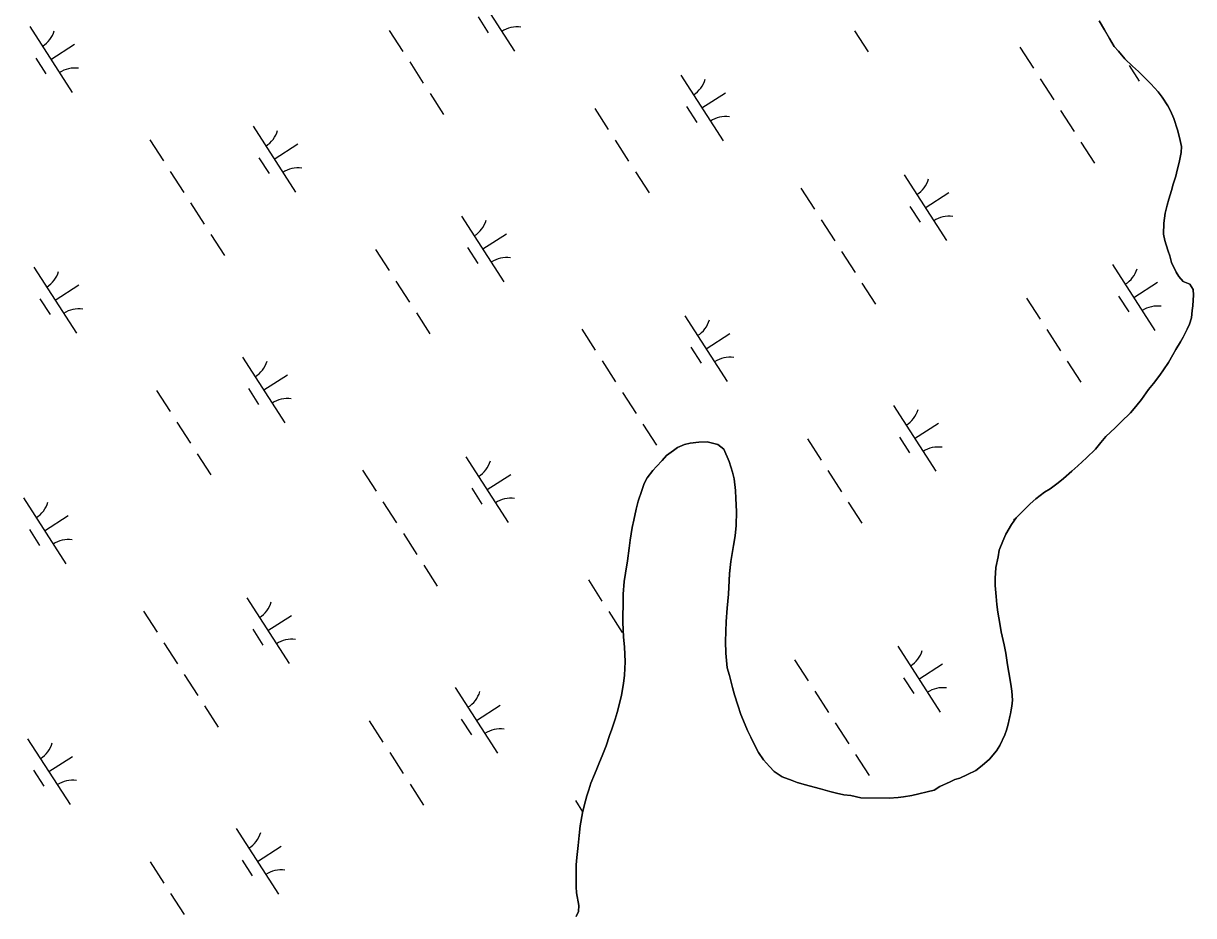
# Model space of a CAD drawing. Extents: x 3937982 to 3958556, y 219448 to 241894.
# Drawn here: x 3953602 to 3954349, y 227398 to 227968 of the extents above; entities that cross this region are included whole.
import ezdxf

# ---------------------------------------------------------------- set-up
doc = ezdxf.new("R2010")
doc.units = 0
doc.layers.add('V-TOPO-SHOR', color=7, linetype='Continuous')
doc.layers.add('V-WETL-SWMP', color=7, linetype='Continuous')

msp = doc.modelspace()

# ---------------------------------------------------------------- linework, layer by layer
at = {"layer": 'V-TOPO-SHOR'}
for points in [[(3954337.237, 227870.725), (3954338.191, 227874.421), (3954339.53, 227879.48), (3954340.669, 227885.898), (3954340.847, 227889.591), (3954339.655, 227895.418), (3954338.47, 227900.269), (3954336.106, 227907.452), (3954333.948, 227912.299), (3954332.184, 227915.596), (3954328.662, 227921.024), (3954325.926, 227924.509), (3954321.434, 227929.543), (3954318.508, 227932.445), (3954313.433, 227937.477), (3954309.724, 227940.959), (3954304.845, 227945.602), (3954300.743, 227950.443), (3954298.009, 227953.542), (3954294.878, 227958.58), (3954291.744, 227964.202), (3954288.416, 227969.823)], [(3954224.973, 227584.941), (3954223.775, 227592.32), (3954222.977, 227597.176), (3954222.565, 227602.228), (3954221.953, 227609.22), (3954221.934, 227613.691), (3954222.487, 227620.689), (3954223.818, 227627.496), (3954224.576, 227631.776), (3954226.882, 227637.615), (3954228.807, 227642.094), (3954232.473, 227648.328), (3954235.371, 227652.422), (3954240.594, 227657.886), (3954244.272, 227661.403), (3954247.95, 227664.721), (3954253.568, 227668.827), (3954257.057, 227670.979), (3954262.288, 227674.889), (3954265.579, 227677.623), (3954270.808, 227682.311), (3954274.678, 227685.633), (3954280.292, 227690.71), (3954286.098, 227696.37), (3954289.385, 227700.661), (3954292.672, 227704.368), (3954298.478, 227710.028), (3954302.349, 227713.737), (3954308.35, 227719.593), (3954311.829, 227723.691), (3954315.309, 227727.979), (3954319.945, 227734.414), (3954323.038, 227738.313), (3954327.097, 227743.579), (3954329.413, 227747.087), (3954332.696, 227751.767), (3954335.398, 227756.637), (3954337.327, 227759.948), (3954340.221, 227764.819), (3954341.955, 227767.936), (3954344.46, 227773), (3954346.002, 227776.115), (3954347.346, 227780.203), (3954347.712, 227784.869), (3954348.089, 227787.979), (3954348.267, 227791.48), (3954348.644, 227794.59), (3954348.431, 227798.283), (3954346.281, 227801.771), (3954341.996, 227803.501), (3954339.262, 227806.6), (3954337.501, 227809.313), (3954334.56, 227815.519), (3954333.374, 227819.789), (3954332.391, 227822.699), (3954331.207, 227826.777), (3954330.222, 227829.687), (3954329.428, 227833.57), (3954329.591, 227840.763), (3954330.538, 227846.984), (3954331.68, 227852.238), (3954332.829, 227855.934), (3954334.556, 227861.578), (3954335.705, 227865.472), (3954337.237, 227870.725)], [(3953984.512, 227598.089), (3953984.487, 227603.725), (3953985.228, 227611.89), (3953985.984, 227617.141), (3953987.309, 227625.114), (3953988.247, 227633.087), (3953989.003, 227638.336), (3953990.328, 227646.311), (3953991.278, 227650.981), (3953992.804, 227657.983), (3953994.141, 227663.041), (3953996.443, 227670.047), (3953997.979, 227674.524), (3953999.909, 227678.031), (3954003.386, 227682.71), (3954005.706, 227685.248), (3954009.383, 227689.149), (3954012.09, 227692.27), (3954016.546, 227695.594), (3954019.258, 227697.355), (3954023.721, 227699.317), (3954027.214, 227700.11), (3954032.849, 227700.913), (3954038.096, 227700.933), (3954044.903, 227699.41), (3954048.805, 227696.315), (3954052.141, 227688.557), (3954054.307, 227681.764), (3954055.299, 227677.299), (3954056.302, 227669.918), (3954056.519, 227664.866), (3954056.943, 227656.51), (3954056.593, 227647.569), (3954056.038, 227640.96), (3954054.899, 227634.736), (3954053.195, 227624.623), (3954052.452, 227616.844), (3954051.729, 227603.821), (3954050.797, 227594.878), (3954050.25, 227586.323), (3954049.919, 227573.494), (3954049.949, 227566.109), (3954050.961, 227556.787), (3954052.343, 227551.739), (3954054.32, 227544.167), (3954055.506, 227539.51), (3954057.672, 227532.909), (3954059.643, 227526.894), (3954061.213, 227522.821), (3954063.767, 227516.611), (3954065.924, 227512.345), (3954068.865, 227506.332), (3954070.825, 227502.648), (3954074.149, 227497.999), (3954077.859, 227493.739), (3954080.983, 227490.448), (3954086.049, 227487.167), (3954092.474, 227484.863), (3954095.589, 227483.516), (3954100.842, 227481.984), (3954106.484, 227480.454), (3954110.376, 227479.499), (3954116.409, 227477.775), (3954120.689, 227476.628), (3954125.359, 227475.676)], [(3953954.476, 227397.977), (3953956.016, 227401.094), (3953956.194, 227404.981), (3953954.797, 227413.138), (3953954.588, 227416.829), (3953954.574, 227420.327), (3953954.549, 227425.576), (3953954.527, 227431.015), (3953954.896, 227435.683), (3953955.833, 227443.266), (3953956.389, 227449.681), (3953957.14, 227455.904), (3953958.465, 227464.072), (3953959.612, 227468.547), (3953961.332, 227474.967), (3953962.481, 227478.86), (3953963.825, 227483.141), (3953966.133, 227488.593), (3953967.673, 227492.291), (3953969.401, 227496.576), (3953971.134, 227500.469), (3953973.633, 227506.894), (3953975.742, 227513.511), (3953977.28, 227517.598), (3953979.39, 227524.021), (3953980.731, 227528.109), (3953982.453, 227534.724), (3953983.406, 227539.197), (3953984.733, 227546.782), (3953985.294, 227552.031), (3953985.839, 227560.586), (3953985.411, 227570.107), (3953984.8, 227576.323), (3953984.37, 227585.844), (3953984.356, 227588.955), (3953984.512, 227598.089)], [(3954125.359, 227475.676), (3954129.83, 227475.113), (3954136.25, 227473.779), (3954154.326, 227473.468), (3954159.96, 227473.884), (3954163.456, 227474.285), (3954168.699, 227475.281), (3954183.065, 227478.648), (3954186.553, 227480.995), (3954193.342, 227483.937), (3954196.252, 227485.312), (3954199.357, 227486.297), (3954204.207, 227488.65), (3954209.636, 227491.2), (3954213.703, 227494.327), (3954218.35, 227498.427), (3954222.798, 227503.695), (3954224.92, 227507.203), (3954228.197, 227513.824), (3954229.153, 227516.939), (3954230.114, 227519.857), (3954231.83, 227527.443), (3954232.586, 227532.305), (3954232.959, 227536), (3954232.545, 227541.828), (3954231.943, 227546.295), (3954230.745, 227553.676), (3954229.751, 227558.724), (3954228.748, 227566.105), (3954227.753, 227571.348), (3954225.772, 227579.696), (3954224.973, 227584.941)]]:
    msp.add_lwpolyline(points, dxfattribs=at)
at = {"layer": 'V-WETL-SWMP'}
for p, q in [((3953888.08, 227992.555), (3953915.142, 227950.512)), ((3953605.647, 227966.216), (3953632.709, 227924.172)), ((3953891.876, 227972.403), (3953898.371, 227962.312)), ((3953835.205, 227963.779), (3953843.865, 227950.325)), ((3954132.19, 227963.527), (3954140.85, 227950.073)), ((3953619.178, 227945.194), (3953634.314, 227954.936)), ((3954237.777, 227953.001), (3954246.437, 227939.547)), ((3953609.443, 227946.063), (3953615.938, 227935.973)), ((3953848.195, 227943.599), (3953856.855, 227930.145)), ((3954307.438, 227941.443), (3954313.933, 227931.353)), ((3954021.209, 227935.256), (3954048.271, 227893.213)), ((3954250.767, 227932.82), (3954259.427, 227919.366)), ((3953861.185, 227923.418), (3953869.845, 227909.964)), ((3954034.74, 227914.235), (3954049.876, 227923.977)), ((3953966.343, 227913.859), (3953975.003, 227900.405)), ((3954025.005, 227915.104), (3954031.5, 227905.014)), ((3954263.757, 227912.639), (3954272.417, 227899.185)), ((3953748.213, 227902.525), (3953775.275, 227860.482)), ((3953682.348, 227893.931), (3953691.008, 227880.477)), ((3953761.744, 227881.504), (3953776.879, 227891.246)), ((3953979.333, 227893.679), (3953987.993, 227880.225)), ((3954276.747, 227892.459), (3954285.407, 227879.005)), ((3953752.009, 227882.373), (3953758.504, 227872.283)), ((3953695.338, 227873.75), (3953703.998, 227860.296)), ((3953992.323, 227873.498), (3954000.983, 227860.044)), ((3954163.775, 227871.566), (3954190.837, 227829.523)), ((3954097.91, 227862.971), (3954106.57, 227849.517)), ((3954177.306, 227850.545), (3954192.442, 227860.287)), ((3953708.327, 227853.569), (3953716.987, 227840.115)), ((3954167.571, 227851.414), (3954174.066, 227841.323)), ((3953881.342, 227845.227), (3953908.404, 227803.184)), ((3954110.9, 227842.791), (3954119.56, 227829.337)), ((3953721.317, 227833.388), (3953729.977, 227819.934)), ((3953894.873, 227824.205), (3953910.009, 227833.948)), ((3953826.476, 227823.83), (3953835.136, 227810.376)), ((3953885.138, 227825.074), (3953891.633, 227814.984)), ((3954123.89, 227822.61), (3954132.55, 227809.156)), ((3953608.345, 227812.496), (3953635.408, 227770.453)), ((3954296.904, 227814.268), (3954323.967, 227772.224)), ((3953839.466, 227803.649), (3953848.126, 227790.195)), ((3954136.88, 227802.429), (3954145.54, 227788.975)), ((3954310.435, 227793.246), (3954325.571, 227802.988)), ((3953621.877, 227791.474), (3953637.012, 227801.217)), ((3954300.7, 227794.115), (3954307.195, 227784.025)), ((3953612.141, 227792.344), (3953618.636, 227782.253)), ((3954242.038, 227792.871), (3954250.698, 227779.417)), ((3953852.456, 227783.468), (3953861.116, 227770.014)), ((3954023.908, 227781.537), (3954050.97, 227739.493)), ((3953958.043, 227772.942), (3953966.703, 227759.488)), ((3954255.028, 227772.69), (3954263.688, 227759.236)), ((3954037.439, 227760.515), (3954052.574, 227770.258)), ((3954027.704, 227761.384), (3954034.199, 227751.294)), ((3953741.475, 227755.197), (3953768.537, 227713.154)), ((3953971.033, 227752.761), (3953979.693, 227739.307)), ((3954268.018, 227752.509), (3954276.678, 227739.055)), ((3953755.006, 227734.176), (3953770.141, 227743.918)), ((3953745.271, 227735.045), (3953751.766, 227724.955)), ((3953686.609, 227733.8), (3953695.269, 227720.346)), ((3953984.023, 227732.58), (3953992.683, 227719.126)), ((3954157.037, 227724.238), (3954184.099, 227682.195)), ((3953699.598, 227713.62), (3953708.258, 227700.166)), ((3953997.012, 227712.4), (3954005.672, 227698.946)), ((3954170.568, 227703.217), (3954185.704, 227712.959)), ((3954102.171, 227702.841), (3954110.831, 227689.387)), ((3954160.833, 227704.086), (3954167.328, 227693.995)), ((3953712.588, 227693.439), (3953721.248, 227679.985)), ((3953884.041, 227691.507), (3953911.103, 227649.464)), ((3953818.176, 227682.912), (3953826.835, 227669.458)), ((3954115.161, 227682.66), (3954123.821, 227669.206)), ((3953897.572, 227670.486), (3953912.707, 227680.228)), ((3953887.837, 227671.355), (3953894.331, 227661.264)), ((3953601.607, 227665.168), (3953628.67, 227623.125)), ((3953831.165, 227662.732), (3953839.825, 227649.278)), ((3954128.151, 227662.48), (3954136.811, 227649.026)), ((3953615.139, 227644.146), (3953630.274, 227653.889)), ((3954233.738, 227651.953), (3954234.357, 227650.991)), ((3953605.403, 227645.015), (3953611.898, 227634.925)), ((3953844.155, 227642.551), (3953852.815, 227629.097)), ((3953857.145, 227622.37), (3953865.805, 227608.916)), ((3953962.304, 227612.812), (3953970.964, 227599.358)), ((3953744.173, 227601.478), (3953771.236, 227559.434)), ((3953678.308, 227592.883), (3953686.968, 227579.429)), ((3953975.294, 227592.631), (3953983.954, 227579.177)), ((3953757.704, 227580.456), (3953772.84, 227590.199)), ((3953747.969, 227581.325), (3953754.464, 227571.235)), ((3953691.298, 227572.702), (3953699.958, 227559.248)), ((3954159.736, 227570.518), (3954186.798, 227528.475)), ((3954093.871, 227561.924), (3954102.531, 227548.47)), ((3954173.267, 227549.497), (3954188.402, 227559.239)), ((3953704.288, 227552.521), (3953712.948, 227539.067)), ((3954163.532, 227550.366), (3954170.027, 227540.276)), ((3953877.302, 227544.179), (3953904.365, 227502.136)), ((3954106.861, 227541.743), (3954115.52, 227528.289)), ((3953890.834, 227523.158), (3953905.969, 227532.9)), ((3953717.278, 227532.341), (3953725.938, 227518.887)), ((3953822.436, 227522.782), (3953831.096, 227509.328)), ((3953881.098, 227524.027), (3953887.593, 227513.936)), ((3954119.85, 227521.562), (3954128.51, 227508.108)), ((3953604.306, 227511.448), (3953631.368, 227469.405)), ((3953835.426, 227502.601), (3953844.086, 227489.147)), ((3953617.837, 227490.427), (3953632.973, 227500.169)), ((3954132.84, 227501.381), (3954141.5, 227487.927)), ((3953608.102, 227491.296), (3953614.597, 227481.205)), ((3953848.416, 227482.421), (3953857.076, 227468.967)), ((3953954.003, 227471.894), (3953958.628, 227464.709)), ((3953737.435, 227454.15), (3953764.498, 227412.106)), ((3953750.966, 227433.128), (3953766.102, 227442.87)), ((3953682.569, 227432.753), (3953691.229, 227419.299)), ((3953741.231, 227433.997), (3953747.726, 227423.907)), ((3953695.559, 227412.572), (3953704.219, 227399.118))]:
    msp.add_line(p, q, dxfattribs=at)
for points in [[(3954288.416, 227969.824), (3954291.744, 227964.202), (3954294.878, 227958.58), (3954298.009, 227953.541), (3954300.743, 227950.443), (3954304.846, 227945.602), (3954309.724, 227940.959), (3954313.432, 227937.477), (3954318.507, 227932.445), (3954321.434, 227929.543), (3954325.926, 227924.509), (3954328.662, 227921.023), (3954332.184, 227915.597), (3954333.947, 227912.3), (3954336.106, 227907.451), (3954338.469, 227900.27), (3954339.656, 227895.417), (3954340.847, 227889.592), (3954340.669, 227885.898), (3954339.53, 227879.48), (3954338.192, 227874.421), (3954337.236, 227870.725)], [(3954337.236, 227870.725), (3954335.704, 227865.471), (3954334.555, 227861.579), (3954332.83, 227855.935), (3954331.68, 227852.238), (3954330.537, 227846.985), (3954329.592, 227840.762), (3954329.428, 227833.571), (3954330.223, 227829.687), (3954331.207, 227826.776), (3954332.391, 227822.7), (3954333.375, 227819.789), (3954334.559, 227815.519), (3954337.501, 227809.313), (3954339.262, 227806.599), (3954341.997, 227803.502), (3954346.28, 227801.771), (3954348.432, 227798.282), (3954348.643, 227794.59), (3954348.268, 227791.479), (3954348.088, 227787.98), (3954347.713, 227784.869), (3954347.345, 227780.203), (3954346.002, 227776.116), (3954344.46, 227773), (3954341.956, 227767.936), (3954340.22, 227764.819), (3954337.326, 227759.948), (3954335.397, 227756.636), (3954332.697, 227751.766), (3954329.414, 227747.087), (3954327.097, 227743.579), (3954323.038, 227738.314), (3954319.945, 227734.414), (3954315.309, 227727.98), (3954311.829, 227723.69), (3954308.349, 227719.593), (3954302.349, 227713.737), (3954298.478, 227710.028), (3954292.672, 227704.367), (3954289.385, 227700.66), (3954286.099, 227696.37), (3954280.293, 227690.709), (3954274.679, 227685.632), (3954270.807, 227682.311), (3954265.58, 227677.624), (3954262.288, 227674.889), (3954257.057, 227670.98), (3954253.568, 227668.827), (3954247.95, 227664.721), (3954244.272, 227661.402), (3954240.594, 227657.887), (3954235.371, 227652.423), (3954232.473, 227648.329), (3954228.808, 227642.094), (3954226.883, 227637.616), (3954224.577, 227631.776), (3954223.818, 227627.497), (3954222.487, 227620.689), (3954221.934, 227613.69), (3954221.953, 227609.22), (3954222.566, 227602.227), (3954222.977, 227597.175), (3954223.775, 227592.32), (3954224.973, 227584.94), (3954225.773, 227579.696), (3954227.753, 227571.348), (3954228.747, 227566.105), (3954229.751, 227558.724), (3954230.744, 227553.676), (3954231.942, 227546.296), (3954232.545, 227541.828), (3954232.959, 227536), (3954232.586, 227532.306), (3954231.83, 227527.444), (3954230.113, 227519.857), (3954229.154, 227516.938), (3954228.196, 227513.824), (3954224.921, 227507.202), (3954222.798, 227503.695), (3954218.351, 227498.428), (3954213.704, 227494.327), (3954209.636, 227491.2), (3954204.206, 227488.65), (3954199.357, 227486.297), (3954196.252, 227485.311), (3954193.343, 227483.938), (3954186.553, 227480.994), (3954183.065, 227478.647), (3954168.698, 227475.281), (3954163.455, 227474.286), (3954159.959, 227473.883), (3954154.325, 227473.469), (3954136.249, 227473.78), (3954129.83, 227475.113), (3954125.358, 227475.676), (3954120.689, 227476.628), (3954116.409, 227477.776), (3954110.376, 227479.499), (3954106.485, 227480.454), (3954100.843, 227481.984)], [(3954100.843, 227481.984), (3954095.589, 227483.516), (3954092.474, 227484.863), (3954086.05, 227487.167), (3954080.983, 227490.449), (3954077.859, 227493.74), (3954074.148, 227497.999), (3954070.824, 227502.649), (3954068.865, 227506.333), (3954065.924, 227512.345), (3954063.768, 227516.612), (3954061.214, 227522.82), (3954059.642, 227526.894), (3954057.672, 227532.91), (3954055.506, 227539.509), (3954054.32, 227544.168), (3954052.344, 227551.739), (3954050.961, 227556.786), (3954049.949, 227566.11), (3954049.918, 227573.495), (3954050.251, 227586.323), (3954050.797, 227594.877), (3954051.73, 227603.821), (3954052.451, 227616.845), (3954053.195, 227624.622), (3954054.9, 227634.735), (3954056.039, 227640.959), (3954056.594, 227647.569), (3954056.944, 227656.511), (3954056.519, 227664.866), (3954056.303, 227669.918), (3954055.299, 227677.299), (3954054.308, 227681.764), (3954052.141, 227688.557), (3954048.804, 227696.316), (3954044.903, 227699.409), (3954038.095, 227700.934), (3954032.848, 227700.912), (3954027.215, 227700.11), (3954023.72, 227699.318), (3954019.259, 227697.355), (3954016.546, 227695.594), (3954012.09, 227692.271), (3954009.383, 227689.15), (3954005.707, 227685.247), (3954003.386, 227682.71), (3953999.908, 227678.031), (3953997.979, 227674.524), (3953996.444, 227670.048), (3953994.142, 227663.041), (3953992.804, 227657.983), (3953991.279, 227650.98), (3953990.328, 227646.311), (3953989.002, 227638.337), (3953988.247, 227633.087), (3953987.31, 227625.115), (3953985.984, 227617.141), (3953985.229, 227611.89), (3953984.487, 227603.724), (3953984.511, 227598.088), (3953984.356, 227588.954), (3953984.37, 227585.844), (3953984.8, 227576.323), (3953985.41, 227570.107), (3953985.839, 227560.586), (3953985.293, 227552.032), (3953984.733, 227546.782), (3953983.405, 227539.197), (3953982.453, 227534.723), (3953980.732, 227528.108), (3953979.39, 227524.021), (3953977.28, 227517.598), (3953975.742, 227513.51), (3953973.633, 227506.893), (3953971.135, 227500.469), (3953969.402, 227496.575), (3953967.672, 227492.292), (3953966.133, 227488.593), (3953963.824, 227483.141), (3953962.482, 227478.86), (3953961.333, 227474.968), (3953959.612, 227468.547), (3953958.465, 227464.072), (3953957.14, 227455.904), (3953956.389, 227449.681), (3953955.834, 227443.266), (3953954.895, 227435.682), (3953954.527, 227431.016), (3953954.55, 227425.575), (3953954.573, 227420.327), (3953954.588, 227416.829), (3953954.798, 227413.138), (3953956.194, 227404.981), (3953956.016, 227401.093), (3953954.475, 227397.977)]]:
    msp.add_lwpolyline(points, dxfattribs=at)
for centre, start, end in [((3953916.761, 227948.436), 81.996677, 123.540335), ((3953604.428, 227968.548), 301.99668, 343.540338), ((3953634.328, 227922.097), 81.996677, 123.540335), ((3954019.99, 227937.589), 301.99668, 343.540338), ((3954049.89, 227891.137), 81.996677, 123.540335), ((3953746.993, 227904.858), 301.99668, 343.540338), ((3953776.893, 227858.406), 81.996677, 123.540335), ((3954162.556, 227873.899), 301.99668, 343.540338), ((3953880.123, 227847.56), 301.99668, 343.540338), ((3954192.456, 227827.447), 81.996677, 123.540335), ((3953910.023, 227801.108), 81.996677, 123.540335), ((3953607.126, 227814.829), 301.99668, 343.540338), ((3954295.685, 227816.6), 301.99668, 343.540338), ((3954325.585, 227770.149), 81.996677, 123.540335), ((3953637.026, 227768.377), 81.996677, 123.540335), ((3954022.689, 227783.869), 301.99668, 343.540338), ((3953740.255, 227757.53), 301.99668, 343.540338), ((3954052.589, 227737.418), 81.996677, 123.540335), ((3953770.155, 227711.078), 81.996677, 123.540335), ((3954155.818, 227726.571), 301.99668, 343.540338), ((3954185.718, 227680.119), 81.996677, 123.540335), ((3953882.821, 227693.84), 301.99668, 343.540338), ((3953600.388, 227667.501), 301.99668, 343.540338), ((3953912.721, 227647.388), 81.996677, 123.540335), ((3953630.288, 227621.049), 81.996677, 123.540335), ((3953742.954, 227603.81), 301.99668, 343.540338), ((3953772.854, 227557.359), 81.996677, 123.540335), ((3954158.516, 227572.851), 301.99668, 343.540338), ((3953876.083, 227546.512), 301.99668, 343.540338), ((3954188.416, 227526.399), 81.996677, 123.540335), ((3953905.983, 227500.06), 81.996677, 123.540335), ((3953603.087, 227513.781), 301.99668, 343.540338), ((3953632.987, 227467.329), 81.996677, 123.540335), ((3953736.216, 227456.482), 301.99668, 343.540338), ((3953766.116, 227410.031), 81.996677, 123.540335)]:
    msp.add_arc(centre, 17.623, start, end, dxfattribs=at)

doc.saveas('drawing.dxf')
